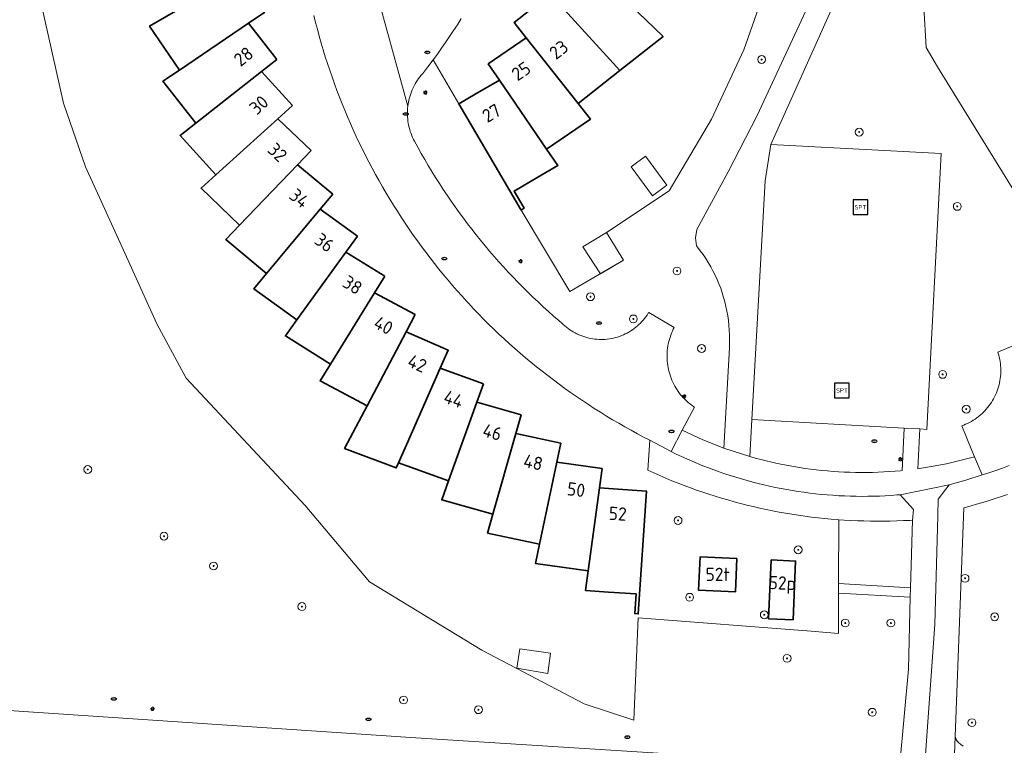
# Model space of a CAD drawing. Header units: metres. Extents: x 152610 to 160096, y 456114 to 462495.
# Tile 550 of 656: x 158102 to 158203, y 460803 to 460877. Entities that reach past the tile are written whole.
import ezdxf
from ezdxf.enums import TextEntityAlignment as Align

# ---------------------------------------------------------------- set-up
doc = ezdxf.new("R2010")
doc.units = ezdxf.units.M
doc.header["$LTSCALE"] = 0.5
doc.layers.get('0').update_dxf_attribs({"linetype": 'CONTINUOUS'})
for name, color, linetype, lineweight in [('B-PV-GR-BOOM-S', 251, 'CONTINUOUS', 25), ('B-PV-IE-MEUBILAIR-S', 251, 'CONTINUOUS', 25), ('B-PV-IE-MEUBILAIR_WEGMEUBILAIR-S', 251, 'CONTINUOUS', 25), ('B-PV-OG-BEBOUWING-GV', 6, 'CONTINUOUS', 35), ('B-PV-OG-BEBOUWING-T18', 1, 'CONTINUOUS', 18), ('B-PV-OG-BEBOUWING_SCHUUR-GV', 251, 'CONTINUOUS', 18), ('B-PV-OG-TERREIN_BEGROEID-GV', 251, 'CONTINUOUS', 18), ('B-PV-VH-GESLOTENVERHARDING_ASFALT-GV', 251, 'CONTINUOUS', 18), ('B-PV-VH-OPENVERHARDING-GV', 251, 'CONTINUOUS', 18), ('B-PV-VH-OPENVERHARDING_BETONSTRAATSTEEN-GV', 251, 'CONTINUOUS', 18), ('B-PV-VH-OPENVERHARDING_STRAATBAKSTEEN-GV', 251, 'CONTINUOUS', 18), ('B-PV-VH-OPENVERHARDING_TEGEL-GV', 251, 'CONTINUOUS', 18)]:
    doc.layers.add(name, color=color, linetype=linetype, lineweight=lineweight)
doc.styles.add('NLCS-ISO', font='NLCS-ISO.ttf')
doc.styles.add('NLCS-ISO-M750-T18', font='NLCS-ISO.ttf', dxfattribs={"height": 1.35})

# ---------------------------------------------------------------- blocks, each defined once
blk = doc.blocks.new('SIE-MEUBILAIR_PAAL_LICHTMAST-SO')
for points in [[(-0.62, 0), (-1, 0)], [(-0.71, 0.71), (-0.44, 0.44)], [(0, 1), (0, 0.62)], [(0.44, 0.44), (0.71, 0.71)], [(1, 0), (0.62, 0)], [(-0.71, -0.71), (-0.44, -0.44)], [(0, -0.62), (0, -1)], [(0.44, -0.44), (0.71, -0.71)]]:
    blk.add_lwpolyline(points)
blk.add_circle((0, 0), 0.5)
blk = doc.blocks.new('SIE-MEUBILAIR_PUT_RIOOLPUT-SO')
blk.add_ellipse((0, 0), major_axis=(1.25, 0), ratio=0.54)
at = {"style": 'NLCS-ISO'}
blk.add_text('ri', height=0.75, dxfattribs=at).set_placement((-0.04, 0.07), align=Align.MIDDLE_CENTER)
blk = doc.blocks.new('SIE-WEG_SPEELTOESTEL-SO')
at = {"flags": 128}
blk.add_lwpolyline([(-3.75, -3.75), (3.75, -3.75), (3.75, 3.75), (-3.75, 3.75)], close=True, dxfattribs=at)
at = {"style": 'NLCS-ISO'}
blk.add_text('SPT', height=2.25, dxfattribs=at).set_placement((0, 0), align=Align.MIDDLE_CENTER)
blk = doc.blocks.new('SGR-BOOM_GBKN-SO')
at = {"linetype": 'ByBlock', "lineweight": 18}
h = blk.add_hatch(color=0, dxfattribs=at)
h.dxf.hatch_style = 1
edge = h.paths.add_edge_path()
edge.add_arc((0, 0), 0.25, 0, 360)
at = {"color": 0, "linetype": 'ByBlock', "lineweight": 18}
for radius in [2, 0.25]:
    blk.add_circle((0, 0), radius, dxfattribs=at)
at = {"color": 0, "linetype": 'ByBlock', "lineweight": 18, "style": 'NLCS-ISO'}
blk.add_attdef('SOORT', (2.5, 0), '', height=1.5, dxfattribs=at)

msp = doc.modelspace()

# ---------------------------------------------------------------- linework, layer by layer
at = {"layer": 'B-PV-OG-BEBOUWING-GV', "flags": 128}
for points in [[(158162.071, 460873.34), (158163.436, 460871.844), (158167.837, 460875.327), (158166.084, 460876.999), (158164.617, 460878.398), (158158.437, 460884.289), (158154.97, 460881.128), (158156.318, 460879.65)], [(158127.209, 460877.785), (158124.581, 460881.667), (158117.197, 460877.39), (158115.445, 460876.374), (158118.488, 460871.881), (158125.554, 460876.665)], [(158162.071, 460873.34), (158156.318, 460879.65), (158152.639, 460876.738), (158153.88, 460875.169), (158159.178, 460868.474), (158163.436, 460871.844)], [(158128.447, 460872.976), (158125.554, 460876.665), (158118.488, 460871.881), (158116.811, 460870.746), (158120.161, 460866.475), (158126.875, 460871.743)], [(158159.178, 460868.474), (158153.88, 460875.169), (158150.007, 460872.521), (158151.134, 460870.87), (158155.954, 460863.825), (158160.435, 460866.886)], [(158130.02, 460868.265), (158126.875, 460871.743), (158120.161, 460866.475), (158118.567, 460865.225), (158122.208, 460861.2), (158128.538, 460866.924)], [(158155.954, 460863.825), (158151.134, 460870.87), (158148.671, 460869.431), (158147, 460868.45), (158153.348, 460857.608), (158153.657, 460857.791), (158152.634, 460859.539), (158155.069, 460860.964), (158157.098, 460862.152)], [(158131.918, 460863.677), (158128.538, 460866.924), (158122.208, 460861.2), (158120.706, 460859.842), (158124.621, 460856.081), (158130.532, 460862.235)], [(158134.132, 460859.232), (158130.532, 460862.235), (158124.621, 460856.081), (158123.219, 460854.621), (158127.384, 460851.146), (158132.851, 460857.697)], [(158136.651, 460854.952), (158132.851, 460857.697), (158127.384, 460851.146), (158126.086, 460849.591), (158130.486, 460846.414), (158135.481, 460853.331)], [(158139.464, 460850.858), (158135.481, 460853.331), (158130.486, 460846.414), (158129.3, 460844.772), (158133.908, 460841.91), (158138.41, 460849.16)], [(158142.556, 460846.971), (158138.41, 460849.16), (158133.908, 460841.91), (158132.841, 460840.191), (158137.639, 460837.658), (158141.623, 460845.203)], [(158145.105, 460841.48), (158145.912, 460843.309), (158141.623, 460845.203), (158137.639, 460837.658), (158135.343, 460833.307), (158140.615, 460831.311), (158140.841, 460831.822), (158141.659, 460833.675)], [(158149.516, 460839.891), (158145.105, 460841.48), (158141.659, 460833.675), (158140.841, 460831.822), (158145.945, 460829.983), (158148.836, 460838.01), (158148.839, 460838.01)], [(158153.351, 460836.733), (158148.839, 460838.01), (158148.836, 460838.01), (158145.945, 460829.983), (158145.259, 460828.078), (158150.481, 460826.6), (158152.806, 460834.809)], [(158157.396, 460833.85), (158152.806, 460834.809), (158150.481, 460826.6), (158149.93, 460824.652), (158155.242, 460823.542), (158156.987, 460831.893)], [(158161.632, 460831.257), (158156.987, 460831.893), (158155.242, 460823.542), (158154.828, 460821.56), (158160.203, 460820.823), (158161.359, 460829.276), (158161.362, 460829.276)], [(158164.206, 460829.088), (158161.362, 460829.276), (158161.359, 460829.276), (158160.203, 460820.823), (158159.928, 460818.818), (158162.271, 460818.66), (158165.084, 460818.475), (158164.95, 460816.454), (158165.309, 460816.431), (158166.14, 460828.96)], [(158175.364, 460822.082), (158171.614, 460822.245), (158171.467, 460818.839), (158175.217, 460818.677)], [(158178.861, 460821.931), (158178.602, 460815.937), (158181.098, 460815.829), (158181.358, 460821.823)]]:
    msp.add_lwpolyline(points, close=True, dxfattribs=at)
at = {"layer": 'B-PV-OG-BEBOUWING_SCHUUR-GV', "flags": 128}
for points in [[(158168.236, 460860.143), (158166.056, 460863.115), (158164.577, 460862.03), (158166.757, 460859.058)], [(158163.814, 460852.504), (158162.048, 460855.318), (158159.634, 460853.864), (158161.439, 460851.113)], [(158156.355, 460812.439), (158153.239, 460812.852), (158152.909, 460810.911), (158156.08, 460810.359)]]:
    msp.add_lwpolyline(points, close=True, dxfattribs=at)
at = {"layer": 'B-PV-OG-TERREIN_BEGROEID-GV', "flags": 128}
for points in [[(158205.708, 460856.251), (158195.841, 460872.223), (158194.689, 460874.201), (158193.95, 460886.666), (158195.684, 460918.434), (158198.603, 460931.448), (158210.89, 460931.061)], [(158181.22, 460888.571), (158176.077, 460873.965), (158172.79, 460866.878), (158168.455, 460859.578), (158162.048, 460855.318), (158163.814, 460852.504), (158158.337, 460849.297), (158153.348, 460857.608), (158147, 460868.45), (158144.378, 460872.928), (158143.852, 460872.227), (158143.316, 460871.533), (158143.172, 460871.368), (158143.033, 460871.198), (158142.901, 460871.023), (158142.775, 460870.844), (158142.656, 460870.66), (158142.544, 460870.472), (158142.439, 460870.28), (158142.34, 460870.084), (158142.249, 460869.884), (158142.166, 460869.682), (158142.089, 460869.476), (158142.021, 460869.268), (158141.96, 460869.058), (158141.907, 460868.845), (158141.861, 460868.631), (158141.823, 460868.415), (158141.796, 460868.217), (158141.773, 460867.999), (158141.759, 460867.78), (158141.752, 460867.561), (158141.754, 460867.341), (158141.763, 460867.122), (158141.781, 460866.903), (158141.806, 460866.686), (158141.839, 460866.469), (158141.88, 460866.253), (158141.929, 460866.04), (158141.986, 460865.828), (158142.051, 460865.618), (158142.123, 460865.411), (158142.202, 460865.206), (158142.289, 460865.005), (158142.383, 460864.807), (158142.47, 460864.64), (158142.813, 460864.011), (158143.163, 460863.386), (158143.52, 460862.765), (158143.884, 460862.148), (158144.255, 460861.535), (158144.632, 460860.926), (158145.017, 460860.322), (158145.408, 460859.722), (158145.806, 460859.126), (158146.21, 460858.535), (158146.621, 460857.948), (158147.038, 460857.366), (158147.462, 460856.788), (158147.893, 460856.216), (158148.33, 460855.648), (158148.773, 460855.085), (158149.222, 460854.527), (158149.677, 460853.974), (158150.139, 460853.427), (158150.607, 460852.884), (158151.081, 460852.347), (158151.56, 460851.815), (158152.046, 460851.288), (158152.538, 460850.767), (158153.035, 460850.252), (158153.538, 460849.742), (158154.047, 460849.237), (158154.561, 460848.739), (158155.081, 460848.246), (158155.606, 460847.759), (158156.137, 460847.278), (158156.673, 460846.802), (158157.214, 460846.333), (158157.5, 460846.09), (158157.652, 460845.942), (158157.81, 460845.799), (158157.973, 460845.663), (158158.141, 460845.532), (158158.314, 460845.409), (158158.491, 460845.291), (158158.673, 460845.181), (158158.858, 460845.077), (158159.048, 460844.981), (158159.241, 460844.892), (158159.437, 460844.81), (158159.636, 460844.735), (158159.838, 460844.668), (158160.042, 460844.609), (158160.248, 460844.557), (158160.456, 460844.513), (158160.666, 460844.477), (158160.876, 460844.449), (158161.088, 460844.429), (158161.3, 460844.417), (158161.512, 460844.413), (158161.725, 460844.416), (158161.937, 460844.428), (158162.149, 460844.448), (158162.36, 460844.476), (158162.569, 460844.511), (158162.777, 460844.555), (158162.984, 460844.606), (158163.188, 460844.665), (158163.39, 460844.732), (158163.589, 460844.806), (158163.785, 460844.888), (158163.978, 460844.977), (158164.168, 460845.073), (158164.354, 460845.176), (158164.535, 460845.286), (158164.713, 460845.403), (158164.886, 460845.527), (158165.054, 460845.657), (158165.217, 460845.793), (158165.375, 460845.935), (158165.528, 460846.083), (158165.675, 460846.237), (158165.816, 460846.396), (158165.951, 460846.561), (158166.079, 460846.73), (158166.201, 460846.904), (158166.317, 460847.082), (158166.37, 460847.17), (158168.98, 460845.65), (158168.878, 460845.452), (158168.783, 460845.25), (158168.696, 460845.045), (158168.615, 460844.837), (158168.543, 460844.626), (158168.478, 460844.413), (158168.42, 460844.197), (158168.371, 460843.98), (158168.329, 460843.761), (158168.295, 460843.54), (158168.269, 460843.319), (158168.251, 460843.097), (158168.242, 460842.874), (158168.24, 460842.651), (158168.245, 460842.428), (158168.26, 460842.205), (158168.282, 460841.983), (158168.312, 460841.762), (158168.349, 460841.543), (158168.395, 460841.324), (158168.448, 460841.108), (158168.51, 460840.894), (158168.579, 460840.681), (158168.655, 460840.472), (158168.739, 460840.265), (158168.83, 460840.062), (158168.929, 460839.862), (158169.034, 460839.665), (158169.147, 460839.473), (158169.266, 460839.285), (158169.392, 460839.101), (158169.525, 460838.921), (158169.664, 460838.747), (158169.809, 460838.578), (158169.96, 460838.414), (158170.117, 460838.255), (158170.28, 460838.102), (158170.447, 460837.956), (158170.62, 460837.815), (158170.798, 460837.681), (158170.981, 460837.553), (158171.03, 460837.52), (158169.794, 460835.167), (158171.882, 460834.179), (158174.036, 460833.343), (158174.605, 460843.577), (158174.599, 460843.915), (158174.612, 460844.4), (158174.609, 460844.885), (158174.591, 460845.369), (158174.556, 460845.853), (158174.505, 460846.335), (158174.439, 460846.816), (158174.357, 460847.294), (158174.145, 460848.241), (158174.016, 460848.709), (158173.872, 460849.172), (158173.713, 460849.631), (158173.539, 460850.084), (158173.35, 460850.532), (158173.146, 460850.973), (158172.928, 460851.407), (158172.696, 460851.833), (158172.45, 460852.252), (158172.191, 460852.663), (158171.918, 460853.065), (158171.632, 460853.458), (158171.333, 460853.841), (158171.235, 460853.962), (158171.155, 460854.781), (158171.285, 460855.639), (158174.472, 460861.503), (158177.431, 460867.251), (158182.599, 460878.377)], [(158188.826, 460886.605), (158178.842, 460864.305), (158196.205, 460863.368), (158194.744, 460835.246), (158194.045, 460835.285), (158193.835, 460831.235), (158196.747, 460831.743), (158199.615, 460832.456), (158199.347, 460833.098), (158198.3, 460835.61), (158198.505, 460835.686), (158198.707, 460835.769), (158198.905, 460835.86), (158199.1, 460835.958), (158199.292, 460836.063), (158199.479, 460836.175), (158199.663, 460836.293), (158199.841, 460836.419), (158200.016, 460836.55), (158200.185, 460836.688), (158200.349, 460836.833), (158200.507, 460836.983), (158200.66, 460837.139), (158200.808, 460837.3), (158200.949, 460837.466), (158201.084, 460837.638), (158201.212, 460837.815), (158201.334, 460837.996), (158201.45, 460838.181), (158201.558, 460838.371), (158201.66, 460838.564), (158201.754, 460838.761), (158201.841, 460838.961), (158201.921, 460839.165), (158201.993, 460839.371), (158202.057, 460839.579), (158202.114, 460839.79), (158202.163, 460840.003), (158202.204, 460840.217), (158202.238, 460840.433), (158202.263, 460840.65), (158202.281, 460840.867), (158202.29, 460841.086), (158202.292, 460841.304), (158202.285, 460841.522), (158202.271, 460841.74), (158202.248, 460841.957), (158202.218, 460842.174), (158202.18, 460842.389), (158202.134, 460842.602), (158202.08, 460842.814), (158202.018, 460843.023), (158201.99, 460843.11), (158204.8, 460844.3)], [(158192.005, 460801.126), (158192.864, 460810.794), (158193.061, 460818.12), (158185.743, 460818.533), (158185.722, 460814.415), (158182.938, 460814.67), (158165.312, 460816.036), (158164.865, 460805.595), (158159.787, 460807.251), (158149.355, 460812.736), (158137.887, 460819.703), (158131.334, 460827.491), (158119.192, 460840.48), (158116.195, 460845.996), (158112.616, 460853.911), (158108.921, 460862.017), (158106.682, 460868.527), (158104.351, 460878.812)], [(158202.992, 460828.618), (158202.36, 460828.4), (158201.726, 460828.19), (158201.09, 460827.988), (158200.451, 460827.793), (158199.81, 460827.606), (158199.167, 460827.427), (158198.522, 460827.255), (158197.646, 460803.937), (158197.743, 460803.623), (158197.854, 460803.443), (158197.97, 460803.299), (158198.207, 460803.114), (158198.469, 460802.943)], [(158100.576, 460806.607), (158142.6, 460803.8), (158191.533, 460800.692)]]:
    msp.add_lwpolyline(points, dxfattribs=at)
for points in [[(158192.448, 460835.374), (158176.902, 460836.237), (158176.693, 460832.479), (158177.247, 460832.323), (158177.803, 460832.175), (158178.361, 460832.034), (158178.921, 460831.901), (158179.483, 460831.776), (158180.046, 460831.659), (158180.611, 460831.549), (158181.177, 460831.448), (158181.745, 460831.354), (158182.314, 460831.269), (158182.884, 460831.191), (158183.456, 460831.121), (158184.028, 460831.059), (158184.601, 460831.005), (158185.174, 460830.959), (158185.749, 460830.921), (158186.323, 460830.891), (158186.898, 460830.869), (158187.473, 460830.855), (158188.049, 460830.849), (158188.624, 460830.851), (158189.2, 460830.861), (158189.775, 460830.879), (158190.35, 460830.905), (158190.924, 460830.939), (158191.498, 460830.981), (158192.072, 460831.03), (158192.223, 460831.045)], [(158185.782, 460826.034), (158185.748, 460819.517), (158193.088, 460819.103), (158193.273, 460825.985), (158193.02, 460825.97), (158192.35, 460825.937), (158191.68, 460825.911), (158191.01, 460825.894), (158190.339, 460825.885), (158189.668, 460825.883), (158188.998, 460825.89), (158188.327, 460825.905), (158187.657, 460825.927), (158186.987, 460825.958), (158186.317, 460825.996)]]:
    msp.add_lwpolyline(points, close=True, dxfattribs=at)
at = {"layer": 'B-PV-VH-GESLOTENVERHARDING_ASFALT-GV', "flags": 128}
for points in [[(158182.599, 460878.377), (158177.431, 460867.251), (158174.472, 460861.503), (158171.285, 460855.639), (158171.155, 460854.781), (158171.235, 460853.962), (158171.333, 460853.841), (158171.632, 460853.458), (158171.918, 460853.065), (158172.191, 460852.663), (158172.45, 460852.252), (158172.696, 460851.833), (158172.928, 460851.407), (158173.146, 460850.973), (158173.35, 460850.532), (158173.539, 460850.084), (158173.713, 460849.631), (158173.872, 460849.172), (158174.016, 460848.709), (158174.145, 460848.241), (158174.357, 460847.294), (158174.439, 460846.816), (158174.505, 460846.335), (158174.556, 460845.853), (158174.591, 460845.369), (158174.609, 460844.885), (158174.612, 460844.4), (158174.599, 460843.915), (158174.605, 460843.577), (158174.036, 460833.343), (158176.693, 460832.479), (158176.902, 460836.237), (158178.254, 460860.6), (158178.842, 460864.305), (158188.826, 460886.605)], [(158203.15, 460831.554), (158202.464, 460831.303), (158201.776, 460831.06), (158201.085, 460830.823), (158200.392, 460830.595), (158198.708, 460830.08), (158197.014, 460829.6), (158195.918, 460828.146), (158195.872, 460826.446), (158195.574, 460815.34), (158194.569, 460801.606)], [(158197.485, 460800.315), (158197.646, 460803.937), (158198.522, 460827.255), (158199.167, 460827.427), (158199.81, 460827.606), (158200.451, 460827.793), (158201.09, 460827.988), (158201.726, 460828.19), (158202.36, 460828.4), (158202.992, 460828.618)], [(158198.469, 460802.943), (158198.207, 460803.114), (158197.97, 460803.299), (158197.854, 460803.443), (158197.743, 460803.623), (158197.646, 460803.937), (158197.485, 460800.315)]]:
    msp.add_lwpolyline(points, dxfattribs=at)
for points in [[(158200.392, 460830.595), (158199.615, 460832.456), (158196.747, 460831.743), (158193.835, 460831.235), (158194.045, 460835.285), (158192.448, 460835.374), (158192.223, 460831.045), (158192.072, 460831.03), (158191.498, 460830.981), (158190.924, 460830.939), (158190.35, 460830.905), (158189.775, 460830.879), (158189.2, 460830.861), (158188.624, 460830.851), (158188.049, 460830.849), (158187.473, 460830.855), (158186.898, 460830.869), (158186.323, 460830.891), (158185.749, 460830.921), (158185.174, 460830.959), (158184.601, 460831.005), (158184.028, 460831.059), (158183.456, 460831.121), (158182.884, 460831.191), (158182.314, 460831.269), (158181.745, 460831.354), (158181.177, 460831.448), (158180.611, 460831.549), (158180.046, 460831.659), (158179.483, 460831.776), (158178.921, 460831.901), (158178.361, 460832.034), (158177.803, 460832.175), (158177.247, 460832.323), (158176.693, 460832.479), (158174.036, 460833.343), (158171.882, 460834.179), (158169.794, 460835.167), (158168.653, 460832.995), (158169.187, 460832.735), (158169.724, 460832.482), (158170.264, 460832.237), (158170.808, 460831.999), (158171.355, 460831.768), (158171.905, 460831.545), (158172.458, 460831.329), (158173.014, 460831.12), (158173.573, 460830.919), (158174.134, 460830.726), (158174.698, 460830.54), (158175.264, 460830.362), (158175.833, 460830.191), (158176.404, 460830.028), (158176.977, 460829.873), (158177.552, 460829.725), (158178.129, 460829.586), (158178.708, 460829.454), (158179.288, 460829.33), (158179.87, 460829.213), (158180.454, 460829.105), (158181.039, 460829.005), (158181.626, 460828.912), (158182.213, 460828.827), (158182.802, 460828.75), (158183.392, 460828.681), (158183.982, 460828.62), (158184.573, 460828.567), (158185.165, 460828.523), (158185.758, 460828.486), (158186.351, 460828.457), (158186.944, 460828.435), (158187.538, 460828.422), (158188.131, 460828.417), (158188.725, 460828.42), (158189.319, 460828.431), (158189.912, 460828.45), (158190.505, 460828.477), (158191.098, 460828.512), (158191.69, 460828.555), (158192.014, 460828.582), (158197.014, 460829.6), (158198.708, 460830.08)], [(158168.653, 460832.995), (158166.483, 460834.138), (158166.28, 460831.079), (158166.89, 460830.801), (158167.504, 460830.53), (158168.121, 460830.267), (158168.741, 460830.011), (158169.363, 460829.763), (158169.989, 460829.521), (158170.618, 460829.288), (158171.249, 460829.062), (158171.883, 460828.843), (158172.52, 460828.632), (158173.159, 460828.429), (158173.801, 460828.233), (158174.444, 460828.045), (158175.09, 460827.865), (158175.738, 460827.692), (158176.388, 460827.527), (158177.04, 460827.37), (158177.694, 460827.221), (158178.35, 460827.079), (158179.007, 460826.946), (158179.666, 460826.82), (158180.326, 460826.702), (158180.987, 460826.592), (158181.65, 460826.49), (158182.314, 460826.395), (158182.979, 460826.309), (158183.645, 460826.23), (158184.312, 460826.16), (158184.98, 460826.097), (158185.648, 460826.043), (158185.782, 460826.034), (158186.317, 460825.996), (158186.987, 460825.958), (158187.657, 460825.927), (158188.327, 460825.905), (158188.998, 460825.89), (158189.668, 460825.883), (158190.339, 460825.885), (158191.01, 460825.894), (158191.68, 460825.911), (158192.35, 460825.937), (158193.02, 460825.97), (158193.273, 460825.985), (158193.369, 460827.086), (158192.014, 460828.582), (158191.69, 460828.555), (158191.098, 460828.512), (158190.505, 460828.477), (158189.912, 460828.45), (158189.319, 460828.431), (158188.725, 460828.42), (158188.131, 460828.417), (158187.538, 460828.422), (158186.944, 460828.435), (158186.351, 460828.457), (158185.758, 460828.486), (158185.165, 460828.523), (158184.573, 460828.567), (158183.982, 460828.62), (158183.392, 460828.681), (158182.802, 460828.75), (158182.213, 460828.827), (158181.626, 460828.912), (158181.039, 460829.005), (158180.454, 460829.105), (158179.87, 460829.213), (158179.288, 460829.33), (158178.708, 460829.454), (158178.129, 460829.586), (158177.552, 460829.725), (158176.977, 460829.873), (158176.404, 460830.028), (158175.833, 460830.191), (158175.264, 460830.362), (158174.698, 460830.54), (158174.134, 460830.726), (158173.573, 460830.919), (158173.014, 460831.12), (158172.458, 460831.329), (158171.905, 460831.545), (158171.355, 460831.768), (158170.808, 460831.999), (158170.264, 460832.237), (158169.724, 460832.482), (158169.187, 460832.735)], [(158197.014, 460829.6), (158192.014, 460828.582), (158193.369, 460827.086), (158193.273, 460825.985), (158193.088, 460819.103), (158193.061, 460818.12), (158192.864, 460810.794), (158192.005, 460801.126), (158191.917, 460800.931), (158191.781, 460800.799), (158191.533, 460800.692), (158192.591, 460800.625), (158195.174, 460800.462), (158194.901, 460800.587), (158194.708, 460800.732), (158194.599, 460800.93), (158194.547, 460801.198), (158194.569, 460801.606), (158195.574, 460815.34), (158195.872, 460826.446), (158195.918, 460828.146)]]:
    msp.add_lwpolyline(points, close=True, dxfattribs=at)
at = {"layer": 'B-PV-VH-OPENVERHARDING-GV', "flags": 128}
msp.add_lwpolyline([(158185.743, 460818.533), (158193.061, 460818.12), (158193.088, 460819.103), (158185.748, 460819.517)], close=True, dxfattribs=at)
at = {"layer": 'B-PV-VH-OPENVERHARDING_BETONSTRAATSTEEN-GV', "flags": 128}
msp.add_lwpolyline([(158191.533, 460800.692), (158142.6, 460803.8), (158100.576, 460806.607), (158100.031, 460806.643), (158099.645, 460800.457)], dxfattribs=at)
at = {"layer": 'B-PV-VH-OPENVERHARDING_STRAATBAKSTEEN-GV', "flags": 128}
for points in [[(158132.206, 460877.456), (158132.382, 460876.751), (158132.565, 460876.047), (158132.756, 460875.345), (158132.955, 460874.646), (158133.161, 460873.949), (158133.375, 460873.254), (158133.597, 460872.561), (158133.826, 460871.871), (158134.063, 460871.184), (158134.307, 460870.499), (158134.559, 460869.817), (158134.818, 460869.138), (158135.085, 460868.461), (158135.36, 460867.788), (158135.641, 460867.117), (158135.93, 460866.45), (158136.227, 460865.786), (158136.53, 460865.126), (158136.841, 460864.468), (158137.159, 460863.814), (158137.485, 460863.164), (158137.817, 460862.517), (158138.157, 460861.874), (158138.503, 460861.235), (158138.857, 460860.6), (158139.217, 460859.968), (158139.585, 460859.341), (158139.959, 460858.718), (158140.34, 460858.098), (158140.728, 460857.483), (158141.123, 460856.873), (158141.524, 460856.266), (158141.932, 460855.665), (158142.347, 460855.067), (158142.768, 460854.475), (158143.196, 460853.887), (158143.63, 460853.303), (158144.071, 460852.725), (158144.517, 460852.151), (158144.971, 460851.582), (158145.43, 460851.019), (158145.896, 460850.46), (158146.367, 460849.907), (158146.845, 460849.359), (158147.329, 460848.816), (158147.818, 460848.278), (158148.013, 460848.068), (158148.511, 460847.538), (158149.015, 460847.013), (158149.524, 460846.495), (158150.04, 460845.981), (158150.56, 460845.474), (158151.087, 460844.972), (158151.619, 460844.476), (158152.156, 460843.986), (158152.699, 460843.501), (158153.247, 460843.023), (158153.8, 460842.551), (158154.358, 460842.085), (158154.922, 460841.625), (158155.49, 460841.171), (158156.064, 460840.724), (158156.642, 460840.283), (158157.225, 460839.848), (158157.813, 460839.42), (158158.406, 460838.998), (158159.003, 460838.583), (158159.604, 460838.175), (158160.211, 460837.773), (158160.821, 460837.377), (158161.436, 460836.989), (158162.055, 460836.607), (158162.678, 460836.232), (158163.306, 460835.864), (158163.937, 460835.503), (158164.572, 460835.149), (158165.211, 460834.802), (158165.854, 460834.462), (158166.483, 460834.138), (158168.653, 460832.995), (158169.794, 460835.167), (158171.03, 460837.52), (158170.981, 460837.553), (158170.798, 460837.681), (158170.62, 460837.815), (158170.447, 460837.956), (158170.28, 460838.102), (158170.117, 460838.255), (158169.96, 460838.414), (158169.809, 460838.578), (158169.664, 460838.747), (158169.525, 460838.921), (158169.392, 460839.101), (158169.266, 460839.285), (158169.147, 460839.473), (158169.034, 460839.665), (158168.929, 460839.862), (158168.83, 460840.062), (158168.739, 460840.265), (158168.655, 460840.472), (158168.579, 460840.681), (158168.51, 460840.894), (158168.448, 460841.108), (158168.395, 460841.324), (158168.349, 460841.543), (158168.312, 460841.762), (158168.282, 460841.983), (158168.26, 460842.205), (158168.245, 460842.428), (158168.24, 460842.651), (158168.242, 460842.874), (158168.251, 460843.097), (158168.269, 460843.319), (158168.295, 460843.54), (158168.329, 460843.761), (158168.371, 460843.98), (158168.42, 460844.197), (158168.478, 460844.413), (158168.543, 460844.626), (158168.615, 460844.837), (158168.696, 460845.045), (158168.783, 460845.25), (158168.878, 460845.452), (158168.98, 460845.65), (158166.37, 460847.17), (158166.317, 460847.082), (158166.201, 460846.904), (158166.079, 460846.73), (158165.951, 460846.561), (158165.816, 460846.396), (158165.675, 460846.237), (158165.528, 460846.083), (158165.375, 460845.935), (158165.217, 460845.793), (158165.054, 460845.657), (158164.886, 460845.527), (158164.713, 460845.403), (158164.535, 460845.286), (158164.354, 460845.176), (158164.168, 460845.073), (158163.978, 460844.977), (158163.785, 460844.888), (158163.589, 460844.806), (158163.39, 460844.732), (158163.188, 460844.665), (158162.984, 460844.606), (158162.777, 460844.555), (158162.569, 460844.511), (158162.36, 460844.476), (158162.149, 460844.448), (158161.937, 460844.428), (158161.725, 460844.416), (158161.512, 460844.413), (158161.3, 460844.417), (158161.088, 460844.429), (158160.876, 460844.449), (158160.666, 460844.477), (158160.456, 460844.513), (158160.248, 460844.557), (158160.042, 460844.609), (158159.838, 460844.668), (158159.636, 460844.735), (158159.437, 460844.81), (158159.241, 460844.892), (158159.048, 460844.981), (158158.858, 460845.077), (158158.673, 460845.181), (158158.491, 460845.291), (158158.314, 460845.409), (158158.141, 460845.532), (158157.973, 460845.663), (158157.81, 460845.799), (158157.652, 460845.942), (158157.5, 460846.09), (158157.214, 460846.333), (158156.673, 460846.802), (158156.137, 460847.278), (158155.606, 460847.759), (158155.081, 460848.246), (158154.561, 460848.739), (158154.047, 460849.237), (158153.538, 460849.742), (158153.035, 460850.252), (158152.538, 460850.767), (158152.046, 460851.288), (158151.56, 460851.815), (158151.081, 460852.347), (158150.607, 460852.884), (158150.139, 460853.427), (158149.677, 460853.974), (158149.222, 460854.527), (158148.773, 460855.085), (158148.33, 460855.648), (158147.893, 460856.216), (158147.462, 460856.788), (158147.038, 460857.366), (158146.621, 460857.948), (158146.21, 460858.535), (158145.806, 460859.126), (158145.408, 460859.722), (158145.017, 460860.322), (158144.632, 460860.926), (158144.255, 460861.535), (158143.884, 460862.148), (158143.52, 460862.765), (158143.163, 460863.386), (158142.813, 460864.011), (158142.47, 460864.64), (158142.383, 460864.807), (158142.289, 460865.005), (158142.202, 460865.206), (158142.123, 460865.411), (158142.051, 460865.618), (158141.986, 460865.828), (158141.929, 460866.04), (158141.88, 460866.253), (158141.839, 460866.469), (158141.806, 460866.686), (158141.781, 460866.903), (158141.763, 460867.122), (158141.754, 460867.341), (158141.752, 460867.561), (158141.759, 460867.78), (158141.773, 460867.999), (158141.796, 460868.217), (158138.29, 460880.97)], [(158138.29, 460880.97), (158141.796, 460868.217), (158141.823, 460868.415), (158141.861, 460868.631), (158141.907, 460868.845), (158141.96, 460869.058), (158142.021, 460869.268), (158142.089, 460869.476), (158142.166, 460869.682), (158142.249, 460869.884), (158142.34, 460870.084), (158142.439, 460870.28), (158142.544, 460870.472), (158142.656, 460870.66), (158142.775, 460870.844), (158142.901, 460871.023), (158143.033, 460871.198), (158143.172, 460871.368), (158143.316, 460871.533), (158143.852, 460872.227), (158144.378, 460872.928), (158144.808, 460873.515), (158145.231, 460874.106), (158145.647, 460874.702), (158146.057, 460875.302), (158146.46, 460875.907), (158146.857, 460876.517), (158147.247, 460877.13)], [(158204.8, 460844.3), (158201.99, 460843.11), (158202.018, 460843.023), (158202.08, 460842.814), (158202.134, 460842.602), (158202.18, 460842.389), (158202.218, 460842.174), (158202.248, 460841.957), (158202.271, 460841.74), (158202.285, 460841.522), (158202.292, 460841.304), (158202.29, 460841.086), (158202.281, 460840.867), (158202.263, 460840.65), (158202.238, 460840.433), (158202.204, 460840.217), (158202.163, 460840.003), (158202.114, 460839.79), (158202.057, 460839.579), (158201.993, 460839.371), (158201.921, 460839.165), (158201.841, 460838.961), (158201.754, 460838.761), (158201.66, 460838.564), (158201.558, 460838.371), (158201.45, 460838.181), (158201.334, 460837.996), (158201.212, 460837.815), (158201.084, 460837.638), (158200.949, 460837.466), (158200.808, 460837.3), (158200.66, 460837.139), (158200.507, 460836.983), (158200.349, 460836.833), (158200.185, 460836.688), (158200.016, 460836.55), (158199.841, 460836.419), (158199.663, 460836.293), (158199.479, 460836.175), (158199.292, 460836.063), (158199.1, 460835.958), (158198.905, 460835.86), (158198.707, 460835.769), (158198.505, 460835.686), (158198.3, 460835.61), (158199.347, 460833.098), (158199.615, 460832.456), (158200.392, 460830.595), (158201.085, 460830.823), (158201.776, 460831.06), (158202.464, 460831.303), (158203.15, 460831.554)]]:
    msp.add_lwpolyline(points, dxfattribs=at)
at = {"layer": 'B-PV-VH-OPENVERHARDING_TEGEL-GV', "flags": 128}
msp.add_lwpolyline([(158196.205, 460863.368), (158178.842, 460864.305), (158178.254, 460860.6), (158176.902, 460836.237), (158192.448, 460835.374), (158194.045, 460835.285), (158194.744, 460835.246)], close=True, dxfattribs=at)

# ---------------------------------------------------------------- block references
at = {"layer": 'B-PV-GR-BOOM-S', "xscale": 0.2, "yscale": 0.2, "zscale": 0.2}
for p in [(158177.894, 460872.964), (158187.842, 460865.556), (158197.849, 460857.984), (158169.259, 460851.399), (158160.431, 460848.772), (158164.806, 460846.509), (158171.763, 460843.496), (158196.36, 460840.852), (158198.767, 460837.309), (158109.145, 460831.155), (158169.365, 460825.957), (158116.923, 460824.353), (158181.622, 460822.963), (158121.975, 460821.314), (158198.647, 460820.058), (158170.554, 460818.126), (158130.99, 460817.177), (158178.16, 460816.339), (158186.425, 460815.5), (158191.081, 460815.5), (158201.665, 460816.135), (158180.489, 460811.894), (158141.362, 460807.652), (158149, 460806.657), (158189.176, 460806.398), (158199.345, 460805.342)]:
    msp.add_blockref('SGR-BOOM_GBKN-SO', p, dxfattribs=at)
at = {"layer": 'B-PV-IE-MEUBILAIR-S', "xscale": 0.2, "yscale": 0.2, "zscale": 0.2}
for name, p in [('SIE-MEUBILAIR_PUT_RIOOLPUT-SO', (158143.79, 460873.69)), ('SIE-MEUBILAIR_PAAL_LICHTMAST-SO', (158143.584, 460869.587)), ('SIE-MEUBILAIR_PUT_RIOOLPUT-SO', (158141.583, 460867.408)), ('SIE-MEUBILAIR_PUT_RIOOLPUT-SO', (158145.52, 460852.66)), ('SIE-MEUBILAIR_PAAL_LICHTMAST-SO', (158153.283, 460852.396)), ('SIE-MEUBILAIR_PUT_RIOOLPUT-SO', (158161.303, 460846.085)), ('SIE-MEUBILAIR_PAAL_LICHTMAST-SO', (158169.978, 460838.616)), ('SIE-MEUBILAIR_PUT_RIOOLPUT-SO', (158168.7, 460835.04)), ('SIE-MEUBILAIR_PUT_RIOOLPUT-SO', (158189.386, 460834.045)), ('SIE-MEUBILAIR_PAAL_LICHTMAST-SO', (158192.038, 460832.207)), ('SIE-MEUBILAIR_PUT_RIOOLPUT-SO', (158111.809, 460807.758)), ('SIE-MEUBILAIR_PAAL_LICHTMAST-SO', (158115.753, 460806.746)), ('SIE-MEUBILAIR_PUT_RIOOLPUT-SO', (158137.787, 460805.677)), ('SIE-MEUBILAIR_PUT_RIOOLPUT-SO', (158164.196, 460803.862))]:
    msp.add_blockref(name, p, dxfattribs=at)
at = {"layer": 'B-PV-IE-MEUBILAIR_WEGMEUBILAIR-S', "xscale": 0.2, "yscale": 0.2, "zscale": 0.2}
for p in [(158187.97, 460857.892), (158186.088, 460839.214)]:
    msp.add_blockref('SIE-WEG_SPEELTOESTEL-SO', p, dxfattribs=at)

# ---------------------------------------------------------------- texts
at = {"layer": 'B-PV-OG-BEBOUWING-T18', "style": 'NLCS-ISO-M750-T18'}
for s, rotation, p in [('23', 38.4, (158157.192, 460873.962)), ('28', 38.1, (158125.033, 460873.278)), ('25', 34.4, (158153.355, 460871.781)), ('30', 42.1, (158126.593, 460868.327)), ('27', 30.4, (158150.331, 460867.503)), ('32', 316.2, (158128.496, 460863.498)), ('34', 320.2, (158130.731, 460858.814)), ('36', 324.1, (158133.287, 460854.298)), ('38', 328.1, (158136.154, 460849.971)), ('40', 332.2, (158139.316, 460845.855)), ('42', 336.2, (158142.757, 460841.969)), ('44', 340.2, (158146.463, 460838.333)), ('46', 344.2, (158150.414, 460834.966)), ('48', 348.2, (158154.59, 460831.882)), ('50', 352.2, (158158.97, 460829.098)), ('52', 356.2, (158163.216, 460826.648)), ('52p', 357.5, (158180.001, 460819.379))]:
    msp.add_text(s, height=1.35, rotation=rotation, dxfattribs=at).set_placement(p, align=Align.MIDDLE)
msp.add_text('52t', height=1.35, dxfattribs=at).set_placement((158173.416, 460820.461), align=Align.MIDDLE)

doc.saveas('drawing.dxf')
